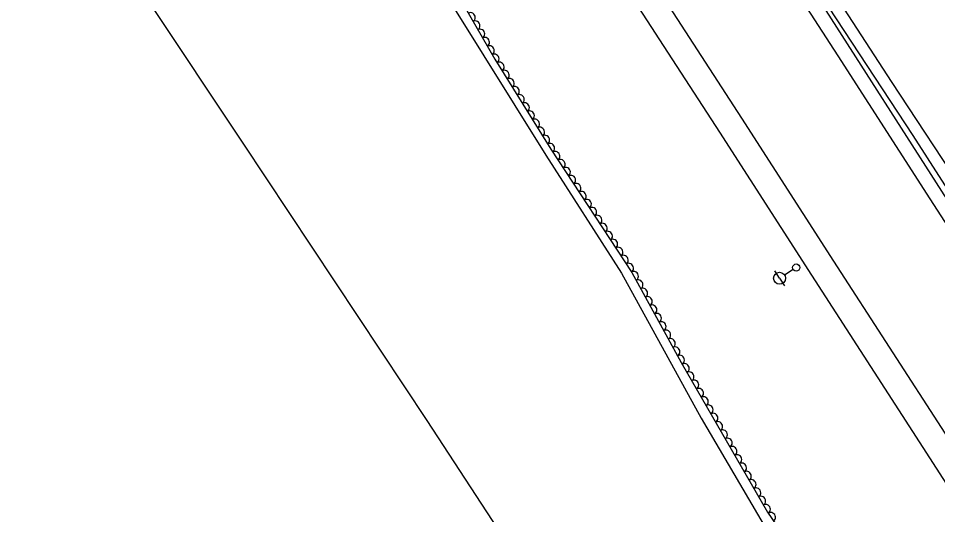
# Model space of a CAD drawing. Extents: x 1746719 to 1766531, y 631721 to 662391.
# Drawn here: x 1759684.8 to 1760069.2, y 641291.2 to 641498.8 of the extents above; entities that cross this region are included whole.
import ezdxf

# ---------------------------------------------------------------- set-up
doc = ezdxf.new("R2010")
doc.units = 0
for name, color, linetype in [('SURVEY - AERIAL SURVEY - Photo Control - Points - Elevations', 7, 'Continuous'), ('SURVEY - AERIAL SURVEY - Photo Control - Points - Locators', 7, 'Continuous'), ('SURVEY - AERIAL SURVEY - Photo Control - Points - Numbers', 7, 'Continuous'), ('SURVEY - AERIAL SURVEY - Photo Control with Text', 7, 'Continuous'), ('SURVEY - CENTERLINE - Existing Roads - Development', 7, 'Continuous')]:
    doc.layers.add(name, color=color, linetype=linetype)

msp = doc.modelspace()

# ---------------------------------------------------------------- linework, layer by layer
at = {"layer": 'SURVEY - AERIAL SURVEY - Photo Control - Points - Elevations'}
for points in [[(1759256.28, 642562.06), (1759331.34, 642448.21), (1759372.09, 642386.38), (1759428.32, 642299.79), (1759481.08, 642217.88), (1759538.71, 642129.24), (1759603.54, 642028.16), (1759659.74, 641942.25), (1759711.51, 641861.77), (1759776.52, 641763.39), (1759827.75, 641682.76), (1759880.28, 641600.83), (1759924.14, 641534.16), (1759977.94, 641451.1), (1760016.39, 641391.3), (1760062.96, 641319.36), (1760103.56, 641256.45), (1760143.11, 641194.73), (1760191.91, 641118.87), (1760244.47, 641040.54), (1760278.02, 640988.87), (1760344.17, 640886.4)], [(1759271.68, 642558.69), (1759340.52, 642454.26), (1759381.29, 642392.41), (1759437.55, 642305.76), (1759490.31, 642223.86), (1759547.95, 642135.2), (1759612.77, 642034.14), (1759668.97, 641948.23), (1759720.72, 641867.78), (1759785.75, 641769.38), (1759837.02, 641688.68), (1759889.51, 641606.82), (1759933.35, 641540.17), (1759987.18, 641457.06), (1760025.63, 641397.26), (1760072.2, 641325.33), (1760112.81, 641262.4), (1760152.37, 641200.67), (1760201.11, 641124.91), (1760253.65, 641046.61), (1760287.26, 640994.85), (1760353.41, 640892.37)], [(1759339.73, 642542.67), (1759380.59, 642480.68), (1759421.46, 642418.69), (1759477.86, 642331.83), (1759530.61, 642249.94), (1759588.28, 642161.24), (1759653.06, 642060.23), (1759709.23, 641974.36), (1759760.93, 641894), (1759826.04, 641795.48), (1759877.48, 641714.5), (1759929.76, 641632.96), (1759973.54, 641566.41), (1760027.51, 641483.09), (1760065.96, 641423.28), (1760112.51, 641351.39), (1760153.19, 641288.36), (1760192.76, 641226.6), (1760241.22, 641151.27), (1760293.71, 641073.05), (1760327.55, 641020.94), (1760393.74, 640918.4)], [(1759649.07, 642091.68), (1759686.79, 642032.95), (1759716.7, 641987.2), (1759751.66, 641932.46), (1759795.99, 641863.79), (1759827.24, 641815.11), (1759866.04, 641756.45), (1759893.31, 641714.53), (1759924.46, 641666), (1759951.54, 641623.05), (1759986.16, 641570.79), (1760021.11, 641516.73), (1760049.81, 641472.4), (1760081.63, 641423.88), (1760117.03, 641367.86), (1760151.23, 641315.54), (1760184.39, 641264.09), (1760220.08, 641208.95), (1760253.71, 641157.15), (1760284.42, 641109.9), (1760319.58, 641055.54), (1760351.26, 641006.23), (1760381.49, 640960.02), (1760404.24, 640925.21)]]:
    msp.add_lwpolyline(points, dxfattribs=at)
at = {"layer": 'SURVEY - AERIAL SURVEY - Photo Control - Points - Locators'}
for points in [[(1759910.32, 641247.02), (1759855.72, 641330.61), (1759778.79, 641446.62), (1759699.92, 641565.14), (1759631.39, 641669.95)], [(1759774.03, 641665.09), (1759810.29, 641610.78), (1759835.53, 641559.97), (1759866.48, 641503.82), (1759905.29, 641441.52), (1759936.98, 641392.21), (1759970.33, 641331.59), (1759997.67, 641284.96)]]:
    msp.add_lwpolyline(points, dxfattribs=at)
at = {"layer": 'SURVEY - AERIAL SURVEY - Photo Control - Points - Numbers'}
for points in [[(1759345.56, 642540.12), (1759369.43, 642507.42), (1759376.29, 642498.78), (1759406.04, 642453.59), (1759456.4, 642376.16), (1759516.08, 642283.87), (1759556.82, 642220.43), (1759597.59, 642157.91), (1759654.19, 642071.42), (1759714.99, 641977.18), (1759758.52, 641910), (1759805.91, 641836.88), (1759854.97, 641760.37), (1759907.97, 641679.1), (1759964.38, 641590.9), (1760012.24, 641518.09), (1760081.05, 641410.57), (1760126.05, 641341.92), (1760170.81, 641272.63), (1760237.12, 641169.73), (1760281.11, 641102.87), (1760319.96, 641040.85), (1760359.87, 640980.23), (1760396.33, 640923.21)], [(1759643.49, 642091.23), (1759685.97, 642024.92), (1759725.12, 641963.78), (1759767.21, 641899.68), (1759813.02, 641828.86), (1759864.29, 641749.12), (1759913.96, 641673.03), (1759961.57, 641598.93), (1760004.36, 641532.83), (1760058.79, 641449.82), (1760104.5, 641378.48), (1760159.43, 641293.11), (1760200.94, 641229.52), (1760246.07, 641159.36), (1760287.63, 641096.04), (1760327.89, 641032.95), (1760362.68, 640979.45), (1760398.55, 640924.9)]]:
    msp.add_lwpolyline(points, dxfattribs=at)
at = {"layer": 'SURVEY - AERIAL SURVEY - Photo Control with Text'}
msp.add_lwpolyline([(1759663.03, 641689.47), (1759692.72, 641686.81), (1759753.75, 641678.76), (1759777.55, 641668.87), (1759803.65, 641629.31), (1759825.45, 641590.41), (1759846.33, 641547.25), (1759884, 641481.67), (1759907.38, 641444.09), (1759941.32, 641392.48), (1759962.01, 641354.86), (1759998.08, 641292.26), (1760025.22, 641252.51)], dxfattribs=at)
for centre, major_axis in [((1759873.92, 641499.22), (1, -1.73)), ((1759875.91, 641495.75), (1, -1.73)), ((1759877.9, 641492.28), (1, -1.73)), ((1759879.89, 641488.81), (1, -1.73)), ((1759881.89, 641485.34), (1, -1.73)), ((1759883.88, 641481.88), (1, -1.73)), ((1759885.98, 641478.48), (1.06, -1.7)), ((1759888.1, 641475.08), (1.06, -1.7)), ((1759890.21, 641471.68), (1.06, -1.7)), ((1759892.32, 641468.29), (1.06, -1.7)), ((1759894.44, 641464.89), (1.06, -1.7)), ((1759896.55, 641461.49), (1.06, -1.7)), ((1759898.66, 641458.1), (1.06, -1.7)), ((1759900.78, 641454.7), (1.06, -1.7)), ((1759902.89, 641451.3), (1.06, -1.7)), ((1759905, 641447.91), (1.06, -1.7)), ((1759907.11, 641444.51), (1.06, -1.7)), ((1759909.3, 641441.16), (1.1, -1.67)), ((1759911.5, 641437.82), (1.1, -1.67)), ((1759913.7, 641434.48), (1.1, -1.67)), ((1759915.9, 641431.14), (1.1, -1.67)), ((1759918.09, 641427.8), (1.1, -1.67)), ((1759920.29, 641424.45), (1.1, -1.67)), ((1759922.49, 641421.11), (1.1, -1.67)), ((1759924.69, 641417.77), (1.1, -1.67)), ((1759926.89, 641414.43), (1.1, -1.67)), ((1759929.08, 641411.09), (1.1, -1.67)), ((1759931.28, 641407.74), (1.1, -1.67)), ((1759933.48, 641404.4), (1.1, -1.67)), ((1759935.68, 641401.06), (1.1, -1.67)), ((1759937.88, 641397.72), (1.1, -1.67)), ((1759940.07, 641394.38), (1.1, -1.67)), ((1759942.15, 641390.96), (0.96, -1.75)), ((1759944.08, 641387.46), (0.96, -1.75)), ((1759946.01, 641383.95), (0.96, -1.75)), ((1759947.94, 641380.45), (0.96, -1.75)), ((1759949.87, 641376.94), (0.96, -1.75)), ((1759951.79, 641373.44), (0.96, -1.75)), ((1759953.72, 641369.93), (0.96, -1.75)), ((1759955.65, 641366.43), (0.96, -1.75)), ((1759957.58, 641362.92), (0.96, -1.75)), ((1759959.5, 641359.42), (0.96, -1.75)), ((1759961.43, 641355.91), (0.96, -1.75)), ((1759963.41, 641352.44), (1, -1.73)), ((1759965.4, 641348.97), (1, -1.73)), ((1759967.4, 641345.5), (1, -1.73)), ((1759969.4, 641342.04), (1, -1.73)), ((1759971.4, 641338.57), (1, -1.73)), ((1759973.39, 641335.11), (1, -1.73)), ((1759975.39, 641331.64), (1, -1.73)), ((1759977.39, 641328.18), (1, -1.73)), ((1759979.38, 641324.71), (1, -1.73)), ((1759981.38, 641321.24), (1, -1.73)), ((1759983.38, 641317.78), (1, -1.73)), ((1759985.38, 641314.31), (1, -1.73)), ((1759987.37, 641310.85), (1, -1.73)), ((1759989.37, 641307.38), (1, -1.73)), ((1759991.37, 641303.92), (1, -1.73)), ((1759993.36, 641300.45), (1, -1.73)), ((1759995.36, 641296.98), (1, -1.73)), ((1759997.36, 641293.52), (1, -1.73)), ((1759999.52, 641290.16), (1.13, -1.65))]:
    msp.add_ellipse(centre, major_axis=major_axis, ratio=0.940188, start_param=0, end_param=3.141593, dxfattribs=at)
at = {"layer": 'SURVEY - CENTERLINE - Existing Roads - Development'}
for p, q in [((1760003.13, 641390.06), (1760001.1, 641393.21)), ((1760008.8, 641393.72), (1760005.23, 641391.42)), ((1760003.13, 641390.06), (1760005.17, 641386.91))]:
    msp.add_line(p, q, dxfattribs=at)
for centre, radius in [((1760003.13, 641390.06), 2.5), ((1760010.06, 641394.54), 1.5)]:
    msp.add_circle(centre, radius, dxfattribs=at)

doc.saveas('drawing.dxf')
